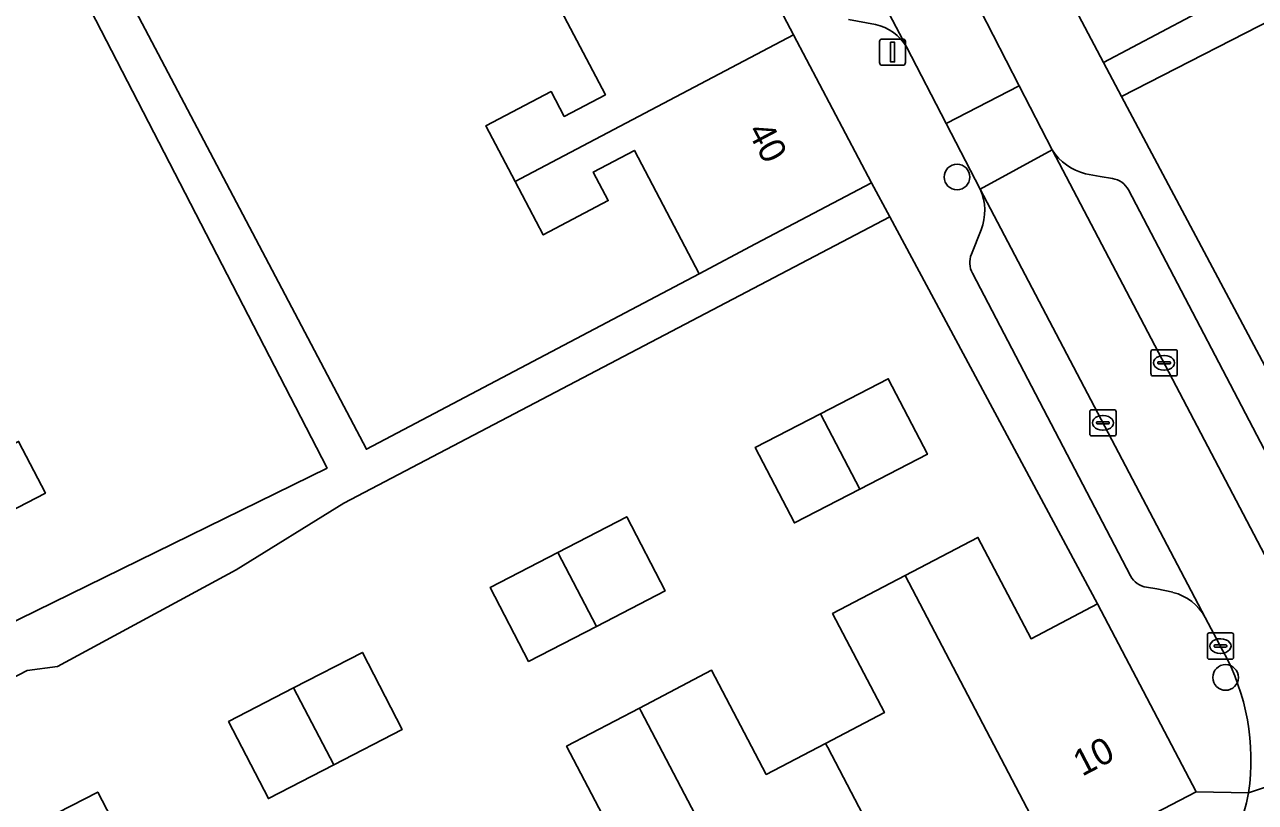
# Model space of a CAD drawing. Extents: x 158352 to 159489, y 383828 to 384603.
# Drawn here: x 159373 to 159419.93, y 384299.8 to 384329.46 of the extents above; entities that cross this region are included whole.
import ezdxf

# ---------------------------------------------------------------- set-up
doc = ezdxf.new("R2010")
doc.units = 0
for name, color, linetype in [('IMGEO_Boom', 7, 'Continuous'), ('IMGEO_Erf', 7, 'Continuous'), ('IMGEO_Kolk', 7, 'Continuous'), ('IMGEO_Lichtmast', 7, 'Continuous'), ('IMGEO_Muur', 7, 'Continuous'), ('IMGEO_Pand', 7, 'Continuous'), ('IMGEO_Pand_nummerreeks', 7, 'Continuous'), ('IMGEO_Parkeervlak_open', 7, 'Continuous'), ('IMGEO_Rijbaan_lokaal_open', 7, 'Continuous'), ('IMGEO_Voetpad_open', 7, 'Continuous')]:
    doc.layers.add(name, color=color, linetype=linetype)

msp = doc.modelspace()

# ---------------------------------------------------------------- linework, layer by layer
at = {"layer": 'IMGEO_Boom'}
for centre in [(159408.556, 384323.652), (159418.798, 384304.568)]:
    msp.add_circle(centre, 0.489, dxfattribs=at)
at = {"layer": 'IMGEO_Erf'}
for points in [[(159368.41, 384346.715), (159386.034, 384313.273), (159398.727, 384319.965), (159396.251, 384324.665), (159394.683, 384323.839), (159395.255, 384322.753), (159392.775, 384321.446), (159391.705, 384323.477), (159390.586, 384325.6), (159393.077, 384326.913), (159393.578, 384325.962), (159395.147, 384326.789), (159392.846, 384331.155)], [(159371.461, 384306.14), (159384.534, 384312.555), (159373.104, 384334.698), (159370.606, 384333.402)], [(159395.709, 384298.049), (159393.668, 384301.947), (159396.442, 384303.4), (159399.198, 384304.844), (159401.282, 384300.867), (159403.541, 384302.051), (159405.788, 384303.228), (159403.809, 384307.006), (159406.579, 384308.457), (159409.354, 384309.911), (159411.379, 384306.044), (159413.918, 384307.374), (159405.994, 384322.133), (159385.175, 384311.215), (159381.066, 384308.67), (159374.252, 384304.989), (159373.101, 384304.838), (159365.674, 384300.965)], [(159372.767, 384313.572), (159373.789, 384311.596), (159371.359, 384310.339)]]:
    msp.add_lwpolyline(points, dxfattribs=at)
for points in [[(159433.185, 384322.531), (159435.667, 384323.819), (159438.71, 384325.398), (159440.717, 384321.53), (159442.765, 384322.592), (159442.695, 384322.728), (159442.988, 384322.88), (159435.227, 384337.186), (159414.829, 384326.725), (159422.708, 384311.918), (159425.352, 384313.29), (159423.362, 384317.125), (159425.697, 384318.336), (159428.749, 384319.919), (159430.652, 384316.252), (159432.693, 384317.311), (159435.214, 384318.619)], [(159403.349, 384314.624), (159405.936, 384315.962), (159407.425, 384313.082), (159404.853, 384311.753), (159402.352, 384310.46), (159400.863, 384313.339)], [(159393.334, 384309.335), (159395.964, 384310.694), (159397.425, 384307.869), (159394.81, 384306.517), (159392.216, 384305.177), (159390.755, 384308.003)], [(159384.788, 384301.24), (159382.295, 384299.951), (159380.777, 384302.888), (159383.254, 384304.168), (159385.878, 384305.525), (159387.397, 384302.589)], [(159374.777, 384295.942), (159372.257, 384294.639), (159370.734, 384297.586), (159373.238, 384298.881), (159375.786, 384300.198), (159377.31, 384297.251)]]:
    msp.add_lwpolyline(points, close=True, dxfattribs=at)
at = {"layer": 'IMGEO_Kolk'}
for p, q in [((159415.953, 384316.141), (159415.953, 384316.993)), ((159416.028, 384317.067), (159416.88, 384317.067)), ((159416.441, 384316.847), (159416.466, 384316.847)), ((159416.954, 384316.993), (159416.954, 384316.141)), ((159416.212, 384316.561), (159416.212, 384316.573)), ((159416.65, 384316.524), (159416.252, 384316.524)), ((159416.255, 384316.61), (159416.653, 384316.61)), ((159416.464, 384316.287), (159416.439, 384316.287)), ((159416.696, 384316.573), (159416.696, 384316.561)), ((159416.88, 384316.067), (159416.028, 384316.067)), ((159413.62, 384313.851), (159413.62, 384314.703)), ((159413.695, 384314.777), (159414.547, 384314.777)), ((159414.108, 384314.557), (159414.133, 384314.557)), ((159414.621, 384314.703), (159414.621, 384313.851)), ((159413.879, 384314.271), (159413.879, 384314.283)), ((159414.317, 384314.234), (159413.919, 384314.234)), ((159413.922, 384314.32), (159414.32, 384314.32)), ((159414.131, 384313.997), (159414.106, 384313.997)), ((159414.363, 384314.283), (159414.363, 384314.271)), ((159414.547, 384313.777), (159413.695, 384313.777)), ((159418.102, 384305.338), (159418.102, 384306.19)), ((159418.177, 384306.264), (159419.029, 384306.264)), ((159418.59, 384306.044), (159418.615, 384306.044)), ((159419.103, 384306.19), (159419.103, 384305.338)), ((159418.361, 384305.758), (159418.361, 384305.77)), ((159418.799, 384305.721), (159418.401, 384305.721)), ((159418.404, 384305.807), (159418.802, 384305.807)), ((159418.845, 384305.77), (159418.845, 384305.758)), ((159419.029, 384305.264), (159418.177, 384305.264)), ((159418.613, 384305.484), (159418.588, 384305.484))]:
    msp.add_line(p, q, dxfattribs=at)
for points in [[(159415.953, 384316.141), (159415.953, 384316.993)], [(159416.028, 384317.067), (159416.88, 384317.067)], [(159416.954, 384316.993), (159416.954, 384316.141)], [(159416.88, 384316.067), (159416.028, 384316.067)], [(159413.62, 384313.851), (159413.62, 384314.703)], [(159413.695, 384314.777), (159414.547, 384314.777)], [(159414.621, 384314.703), (159414.621, 384313.851)], [(159414.547, 384313.777), (159413.695, 384313.777)], [(159418.102, 384305.338), (159418.102, 384306.19)], [(159418.177, 384306.264), (159419.029, 384306.264)], [(159419.103, 384306.19), (159419.103, 384305.338)], [(159419.029, 384305.264), (159418.177, 384305.264)]]:
    msp.add_lwpolyline(points, dxfattribs=at)
for centre, radius, start, end in [((159416.03, 384316.991), 0.0765, 91.552, 178.448), ((159416.03, 384316.991), 0.0765, 91.552, 178.448), ((159416.878, 384316.991), 0.0765, 1.552, 88.448), ((159416.878, 384316.991), 0.0765, 1.552, 88.448), ((159416.252, 384316.57), 0.0403, 85.8775, 175.7526), ((159416.249, 384316.56), 0.0366, 178.938, 274.7102), ((159416.653, 384316.567), 0.043, 264.8664, 352.4533), ((159416.657, 384316.572), 0.0386, 1.7309, 96.639), ((159416.03, 384316.143), 0.0765, 181.552, 268.448), ((159416.03, 384316.143), 0.0765, 181.552, 268.448), ((159416.878, 384316.143), 0.0765, 271.552, 358.448), ((159416.878, 384316.143), 0.0765, 271.552, 358.448), ((159413.697, 384314.701), 0.0765, 91.552, 178.448), ((159413.697, 384314.701), 0.0765, 91.552, 178.448), ((159414.545, 384314.701), 0.0765, 1.552, 88.448), ((159414.545, 384314.701), 0.0765, 1.552, 88.448), ((159413.919, 384314.28), 0.0403, 85.8775, 175.7526), ((159413.916, 384314.27), 0.0366, 178.938, 274.7102), ((159414.32, 384314.277), 0.043, 264.8664, 352.4533), ((159414.324, 384314.282), 0.0386, 1.7309, 96.639), ((159413.697, 384313.853), 0.0765, 181.552, 268.448), ((159413.697, 384313.853), 0.0765, 181.552, 268.448), ((159414.545, 384313.853), 0.0765, 271.552, 358.448), ((159414.545, 384313.853), 0.0765, 271.552, 358.448), ((159418.179, 384306.188), 0.0765, 91.552, 178.448), ((159418.179, 384306.188), 0.0765, 91.552, 178.448), ((159419.027, 384306.188), 0.0765, 1.552, 88.448), ((159419.027, 384306.188), 0.0765, 1.552, 88.448), ((159418.401, 384305.767), 0.0403, 85.8775, 175.7526), ((159418.398, 384305.757), 0.0366, 178.938, 274.7102), ((159418.802, 384305.764), 0.043, 264.8664, 352.4533), ((159418.806, 384305.769), 0.0386, 1.7309, 96.639), ((159418.179, 384305.34), 0.0765, 181.552, 268.448), ((159418.179, 384305.34), 0.0765, 181.552, 268.448), ((159419.027, 384305.34), 0.0765, 271.552, 358.448), ((159419.027, 384305.34), 0.0765, 271.552, 358.448)]:
    msp.add_arc(centre, radius, start, end, dxfattribs=at)
for centre, major_axis, ratio, start_param, end_param in [((159416.44, 384316.567), (-0.387, 0.002), 0.722429, 4.712389, 7.853982), ((159416.465, 384316.567), (-0.39, 0.002), 0.717154, 1.570796, 4.712389), ((159414.107, 384314.277), (-0.387, 0.002), 0.722429, 4.712389, 7.853982), ((159414.132, 384314.277), (-0.39, 0.002), 0.717154, 1.570796, 4.712389), ((159418.589, 384305.764), (-0.387, 0.002), 0.722429, 4.712389, 7.853982), ((159418.614, 384305.764), (-0.39, 0.002), 0.717154, 1.570796, 4.712389)]:
    msp.add_ellipse(centre, major_axis=major_axis, ratio=ratio, start_param=start_param, end_param=end_param, dxfattribs=at)
at = {"layer": 'IMGEO_Lichtmast'}
for p, q in [((159405.602, 384328.014), (159405.602, 384328.814)), ((159405.602, 384328.814), (159405.602, 384328.014)), ((159405.702, 384328.914), (159406.492, 384328.914)), ((159406.492, 384328.914), (159405.702, 384328.914)), ((159406.592, 384328.814), (159406.592, 384328.014)), ((159406.592, 384328.014), (159406.592, 384328.814)), ((159406.492, 384327.914), (159405.702, 384327.914)), ((159405.702, 384327.914), (159406.492, 384327.914))]:
    msp.add_line(p, q, dxfattribs=at)
msp.add_lwpolyline([(159406.022, 384328.789), (159406.172, 384328.789), (159406.172, 384328.039), (159406.022, 384328.039), (159406.022, 384328.789)], dxfattribs=at)
for centre, start, end in [((159405.702, 384328.814), 90, 180), ((159405.702, 384328.814), 90, 180), ((159406.492, 384328.814), 0, 90), ((159406.492, 384328.814), 360, 90), ((159405.702, 384328.014), 180, 270), ((159405.702, 384328.014), 180, 270), ((159406.492, 384328.014), 270, 0), ((159406.492, 384328.014), 270, 0)]:
    msp.add_arc(centre, 0.1, start, end, dxfattribs=at)
at = {"layer": 'IMGEO_Muur'}
for points in [[(159414.829, 384326.725), (159422.708, 384311.918)], [(159405.994, 384322.133), (159413.918, 384307.374)]]:
    msp.add_lwpolyline(points, dxfattribs=at)
at = {"layer": 'IMGEO_Pand'}
for points in [[(159411.438, 384333.151), (159414.138, 384328.023), (159418.563, 384330.353), (159421.722, 384332.016), (159420.403, 384334.52), (159424.247, 384336.544), (159422.865, 384339.169), (159422.528, 384338.991)], [(159392.846, 384331.155), (159395.147, 384326.789), (159393.578, 384325.962), (159393.077, 384326.913), (159390.586, 384325.6), (159391.705, 384323.477), (159391.925, 384323.593), (159402.324, 384329.073), (159399.406, 384334.611), (159393.099, 384331.288)], [(159391.705, 384323.477), (159392.775, 384321.446), (159395.255, 384322.753), (159394.683, 384323.839), (159396.251, 384324.665), (159398.727, 384319.965), (159400.876, 384321.098), (159405.299, 384323.428), (159402.324, 384329.073), (159391.925, 384323.593)], [(159403.349, 384314.624), (159404.853, 384311.753), (159407.425, 384313.082), (159405.936, 384315.962)], [(159403.349, 384314.624), (159400.863, 384313.339), (159402.352, 384310.46), (159404.853, 384311.753)], [(159369.18, 384310.549), (159370.813, 384311.393), (159371.359, 384310.339), (159373.789, 384311.596), (159372.767, 384313.572), (159372.565, 384313.467), (159362.022, 384308.014), (159364.954, 384302.345), (159369.396, 384304.643), (159371.636, 384305.801), (159371.461, 384306.14)], [(159393.334, 384309.335), (159394.81, 384306.517), (159397.425, 384307.869), (159395.964, 384310.694)], [(159412.353, 384297.432), (159417.673, 384300.2), (159413.918, 384307.374), (159411.379, 384306.044), (159409.354, 384309.911), (159406.579, 384308.457)], [(159393.334, 384309.335), (159390.755, 384308.003), (159392.216, 384305.177), (159394.81, 384306.517)], [(159412.353, 384297.432), (159406.579, 384308.457), (159403.809, 384307.006), (159405.788, 384303.228), (159403.541, 384302.051), (159403.623, 384301.895), (159407.329, 384294.818)], [(159383.254, 384304.168), (159384.788, 384301.24), (159387.397, 384302.589), (159385.878, 384305.525)], [(159396.442, 384303.4), (159396.497, 384303.296), (159402.306, 384292.204), (159407.329, 384294.818), (159403.623, 384301.895), (159403.541, 384302.051), (159401.282, 384300.867), (159399.198, 384304.844)], [(159383.254, 384304.168), (159380.777, 384302.888), (159382.295, 384299.951), (159384.788, 384301.24)], [(159396.442, 384303.4), (159393.668, 384301.947), (159395.709, 384298.049), (159393.467, 384296.874), (159397.282, 384289.59), (159402.306, 384292.204), (159396.497, 384303.296)], [(159373.238, 384298.881), (159374.777, 384295.942), (159377.31, 384297.251), (159375.786, 384300.198)]]:
    msp.add_lwpolyline(points, close=True, dxfattribs=at)
at = {"layer": 'IMGEO_Parkeervlak_open'}
for points in [[(159406.626, 384328.616), (159386.053, 384367.808)], [(159404.422, 384329.653), (159405.445, 384329.464)], [(159412.182, 384324.692), (159420.69, 384308.477)], [(159414.484, 384323.595), (159414.02, 384323.667), (159413.46, 384323.778)], [(159418.023, 384306.855), (159409.439, 384323.187)], [(159421.134, 384311.619), (159415.09, 384323.162)], [(159409.475, 384321.636), (159409.104, 384320.707)], [(159409.141, 384319.981), (159414.254, 384310.198), (159415.17, 384308.437)], [(159415.785, 384308.006), (159416.174, 384307.948), (159416.791, 384307.814)]]:
    msp.add_lwpolyline(points, dxfattribs=at)
for centre, radius, start, end in [((159405.111, 384327.752), 1.744, 29.6851, 78.9555), ((159413.953, 384325.817), 2.098, 212.4386, 256.4183), ((159414.361, 384322.782), 0.822, 27.5072, 81.3995), ((159407.62, 384322.369), 1.994, 338.4404, 24.2189), ((159409.912, 384320.384), 0.87, 158.2119, 207.6231), ((159415.907, 384308.834), 0.837, 208.3291, 261.6244), ((159416.287, 384305.895), 1.984, 28.9335, 75.2715)]:
    msp.add_arc(centre, radius, start, end, dxfattribs=at)
at = {"layer": 'IMGEO_Rijbaan_lokaal_open'}
for points in [[(159388.771, 384369.508), (159376.986, 384391.96), (159376.698, 384392.515), (159373.852, 384391.039), (159374.348, 384390.099), (159386.053, 384367.808), (159406.626, 384328.616), (159408.142, 384325.69), (159410.923, 384327.135), (159409.435, 384330.022)], [(159412.182, 384324.692), (159410.923, 384327.135), (159408.142, 384325.69), (159409.439, 384323.187)]]:
    msp.add_lwpolyline(points, close=True, dxfattribs=at)
for points in [[(159412.182, 384324.692), (159409.439, 384323.187), (159418.023, 384306.855), (159418.698, 384305.585)], [(159421.476, 384307.1), (159420.69, 384308.477), (159412.182, 384324.692)], [(159426.67, 384302.521), (159419.677, 384300.172)], [(159419.677, 384300.172), (159426.67, 384302.521)]]:
    msp.add_lwpolyline(points, dxfattribs=at)
for centre, radius, start, end in [((159411.074, 384301.411), 8.692, 351.8045, 28.699), ((159412.712, 384301.513), 7.093, 299.3831, 349.106)]:
    msp.add_arc(centre, radius, start, end, dxfattribs=at)
at = {"layer": 'IMGEO_Voetpad_open'}
for points in [[(159422.708, 384311.918), (159414.829, 384326.725), (159414.138, 384328.023), (159411.438, 384333.151), (159408.795, 384338.172), (159406.152, 384343.192), (159403.509, 384348.213), (159400.866, 384353.233), (159398.167, 384358.36), (159397.447, 384359.742), (159394.495, 384365.381), (159391.597, 384370.916), (159388.701, 384376.448), (159385.804, 384381.981), (159382.907, 384387.515), (159379.954, 384393.155), (159379.309, 384394.55), (159377.89, 384396.955), (159379.587, 384403.544)], [(159368.955, 384402.182), (159367.664, 384397.139), (159367.316, 384395.781), (159368.809, 384393.022), (159369.457, 384391.66), (159372.415, 384386.014), (159375.318, 384380.474), (159378.22, 384374.935), (159381.122, 384369.396), (159384.025, 384363.855), (159386.984, 384358.208), (159387.676, 384356.869), (159390.65, 384351.226), (159393.568, 384345.688), (159396.487, 384340.149), (159399.406, 384334.611), (159402.324, 384329.073), (159405.299, 384323.428), (159405.994, 384322.133), (159413.918, 384307.374), (159417.673, 384300.2), (159419.677, 384300.172)], [(159365.674, 384300.965), (159373.101, 384304.838), (159374.252, 384304.989), (159381.066, 384308.67), (159385.175, 384311.215), (159405.994, 384322.133), (159405.299, 384323.428), (159400.876, 384321.098), (159398.727, 384319.965), (159386.034, 384313.273), (159368.41, 384346.715), (159381.124, 384353.416), (159383.253, 384354.538), (159387.676, 384356.869), (159386.984, 384358.208), (159382.556, 384355.888), (159380.364, 384354.739), (159367.687, 384348.095)], [(159370.2, 384340.708), (159373.274, 384334.786), (159373.104, 384334.698), (159384.534, 384312.555), (159371.461, 384306.14)], [(159421.722, 384332.016), (159418.563, 384330.353), (159414.138, 384328.023), (159414.829, 384326.725), (159435.227, 384337.186)], [(159409.435, 384330.022), (159410.923, 384327.135), (159412.182, 384324.692)], [(159405.445, 384329.464), (159404.422, 384329.653)], [(159409.439, 384323.187), (159408.142, 384325.69), (159406.626, 384328.616)], [(159413.46, 384323.778), (159414.02, 384323.667), (159414.484, 384323.595)], [(159415.09, 384323.162), (159421.134, 384311.619)], [(159409.104, 384320.707), (159409.475, 384321.636)], [(159415.17, 384308.437), (159414.254, 384310.198), (159409.141, 384319.981)], [(159416.791, 384307.814), (159416.174, 384307.948), (159415.785, 384308.006)], [(159418.698, 384305.585), (159418.023, 384306.855)], [(159419.677, 384300.172), (159417.673, 384300.2), (159412.353, 384297.432), (159407.329, 384294.818), (159402.306, 384292.204), (159397.282, 384289.59), (159392.258, 384286.976), (159387.235, 384284.362), (159382.211, 384281.748), (159377.093, 384279.085), (159376.68, 384277.164)]]:
    msp.add_lwpolyline(points, dxfattribs=at)
for centre, radius, start, end in [((159405.111, 384327.752), 1.744, 29.6851, 78.9555), ((159413.953, 384325.817), 2.098, 212.4386, 256.4183), ((159414.361, 384322.782), 0.822, 27.5072, 81.3995), ((159407.62, 384322.369), 1.994, 338.4404, 24.2189), ((159409.912, 384320.384), 0.87, 158.2119, 207.6231), ((159415.907, 384308.834), 0.837, 208.3291, 261.6244), ((159416.287, 384305.895), 1.984, 28.9335, 75.2715), ((159411.074, 384301.411), 8.692, 351.8045, 28.699), ((159412.712, 384301.513), 7.093, 299.3831, 349.106)]:
    msp.add_arc(centre, radius, start, end, dxfattribs=at)

# ---------------------------------------------------------------- texts
at = {"layer": 'IMGEO_Pand_nummerreeks'}
for s, rotation, p in [('40', 297.7887, (159400.545, 384325.415)), ('10', 27.4894, (159413.324, 384300.778))]:
    msp.add_text(s, height=1, rotation=rotation, dxfattribs=at).set_placement(p)

doc.saveas('drawing.dxf')
